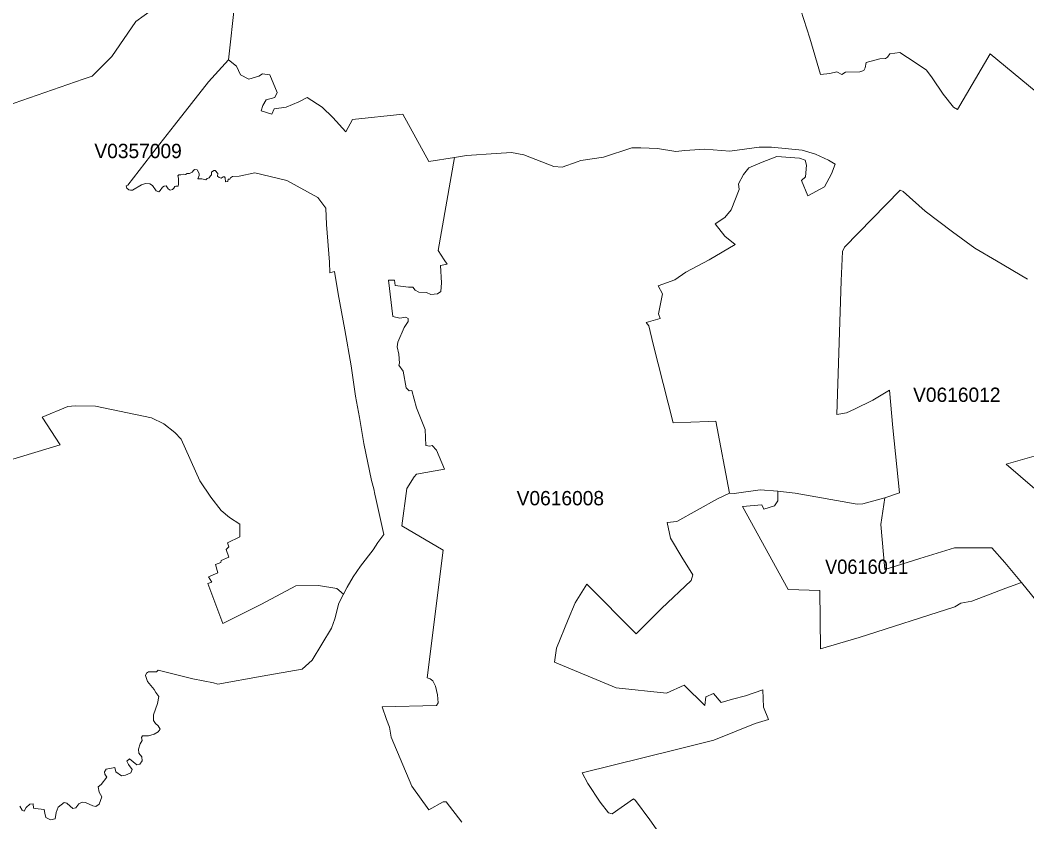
# Model space of a CAD drawing. Extents: x 369010 to 735936, y 6377141 to 6616555.
# Drawn here: x 601912 to 608937, y 6498295 to 6503889 of the extents above; entities that cross this region are included whole.
import ezdxf
from ezdxf.enums import TextEntityAlignment as Align

# ---------------------------------------------------------------- set-up
doc = ezdxf.new("R2010")
doc.units = 0
doc.header["$LTSCALE"] = 40
doc.layers.add('3', color=7, linetype='Continuous', lineweight=13)
doc.layers.add('4', color=7, linetype='Continuous')

msp = doc.modelspace()

# ---------------------------------------------------------------- linework, layer by layer
at = {"layer": '3'}
for points in [[(604450.07, 6500300.13), (604393.3, 6500549.71), (604387.18, 6500581.98), (604379.4, 6500618.39), (604364.01, 6500676.98), (604309.56, 6500935.5), (604279.77, 6501114.9), (604252.46, 6501265.84), (604221.84, 6501476.53), (604178.64, 6501728.43), (604130.81, 6501978.67), (604105.49, 6502134.57), (604073.88, 6502125.97), (604069.91, 6502200.61), (604049.88, 6502463.1), (604046.24, 6502576.14), (603989.47, 6502650.94), (603773.49, 6502770.6), (603548.9, 6502822.9), (603439.5, 6502799.57), (603393.66, 6502798.24), (603380.42, 6502788.15), (603375.45, 6502778.38), (603364.03, 6502780.04), (603360.89, 6502762.33), (603345.66, 6502761.17), (603342.85, 6502788.97), (603337.05, 6502794.27), (603329.77, 6502796.26), (603313.88, 6502784.84), (603300.31, 6502789.8), (603288.07, 6502798.74), (603292.2, 6502818.77), (603272.18, 6502839.62), (603263.24, 6502838.29), (603248.18, 6502826.88), (603247.68, 6502809.66), (603241.23, 6502802.05), (603230.14, 6502789.31), (603216.57, 6502782.69), (603208.46, 6502775.4), (603178.67, 6502780.37), (603152.02, 6502781.53), (603160.63, 6502804.86), (603160.63, 6502817.44), (603146.39, 6502843.76), (603128.68, 6502847.07), (603120.91, 6502839.62), (603113.46, 6502828.2), (603093.43, 6502817.61), (603077.54, 6502818.43), (603065.3, 6502812.64), (603048.58, 6502813.97), (603034.18, 6502808.17), (603018.62, 6502809), (603012.5, 6502802.38), (603016.31, 6502786.82), (603017.47, 6502743.63), (603014.98, 6502731.21), (602999.43, 6502730.88), (602991.32, 6502727.24), (602984.03, 6502714.99), (602974.1, 6502706.72), (602958.22, 6502702.25), (602945.97, 6502711.19), (602930.74, 6502731.71), (602916.51, 6502730.55), (602905.09, 6502723.6), (602889.86, 6502699.44), (602879.77, 6502690.83), (602862.22, 6502697.78), (602835.74, 6502735.02), (602816.88, 6502745.94), (602786.59, 6502749.75), (602759.28, 6502739.82), (602696.22, 6502702.75), (602682.82, 6502701.09), (602669.25, 6502703.91), (602657.5, 6502714.99), (602650.87, 6502732.54), (602662.29, 6502736.18), (602862.06, 6502994.03), (602988.67, 6503154.9), (603226, 6503457.78), (603364.69, 6503612.03), (603409.88, 6504012.55)], [(603409.88, 6504012.55), (603364.69, 6503612.03)], [(601440.88, 6503160.53), (602350.49, 6503477.47), (602415.53, 6503496.84), (602552.07, 6503634.87), (602718.73, 6503878.49), (602836.24, 6503962.07)], [(602836.24, 6503962.07), (602718.73, 6503878.49), (602552.07, 6503634.87), (602415.53, 6503496.84), (602350.49, 6503477.47), (601440.88, 6503160.53)], [(607358.8, 6503957.93), (607422.19, 6503763.63), (607496.17, 6503510.24), (607562.04, 6503515.54), (607611.03, 6503528.78), (607646.61, 6503510.24), (607671.77, 6503526.13), (607772.07, 6503528.78), (607800.53, 6503538.05), (607809.8, 6503555.26), (607815.1, 6503593.66), (607910.26, 6503617.49), (607951.14, 6503621.29), (607964.38, 6503630.56), (607980.1, 6503654.4), (608051.44, 6503662.34), (608158.52, 6503593.66), (608235.97, 6503539.54), (608275.53, 6503486.57), (608352.16, 6503373.04), (608424.81, 6503281.85), (608453.94, 6503264.63), (608681.68, 6503652.57), (609483.54, 6502991.39)], [(609483.54, 6502991.39), (608681.68, 6503652.57), (608453.94, 6503264.63), (608424.81, 6503281.85), (608352.16, 6503373.04), (608275.53, 6503486.57), (608235.97, 6503539.54), (608158.52, 6503593.66), (608051.44, 6503662.34), (607980.1, 6503654.4), (607964.38, 6503630.56), (607951.14, 6503621.29), (607910.26, 6503617.49), (607815.1, 6503593.66), (607809.8, 6503555.26), (607800.53, 6503538.05), (607772.07, 6503528.78), (607671.77, 6503526.13), (607646.61, 6503510.24), (607611.03, 6503528.78), (607562.04, 6503515.54), (607496.17, 6503510.24), (607422.19, 6503763.63), (607358.8, 6503957.93)], [(603364.69, 6503612.03), (603226, 6503457.78), (602988.67, 6503154.9), (602862.06, 6502994.03), (602662.29, 6502736.18), (602650.87, 6502732.54), (602657.5, 6502714.99), (602669.25, 6502703.91), (602682.82, 6502701.09), (602696.22, 6502702.75), (602759.28, 6502739.82), (602786.59, 6502749.75), (602816.88, 6502745.94), (602835.74, 6502735.02), (602862.22, 6502697.78), (602879.77, 6502690.83), (602889.86, 6502699.44), (602905.09, 6502723.6), (602916.51, 6502730.55), (602930.74, 6502731.71), (602945.97, 6502711.19), (602958.22, 6502702.25), (602974.1, 6502706.72), (602984.03, 6502714.99), (602991.32, 6502727.24), (602999.43, 6502730.88), (603014.98, 6502731.21), (603017.47, 6502743.63), (603016.31, 6502786.82), (603012.5, 6502802.38), (603018.62, 6502809), (603034.18, 6502808.17), (603048.58, 6502813.97), (603065.3, 6502812.64), (603077.54, 6502818.43), (603093.43, 6502817.61), (603113.46, 6502828.2), (603120.91, 6502839.62), (603128.68, 6502847.07), (603146.39, 6502843.76), (603160.63, 6502817.44), (603160.63, 6502804.86), (603152.02, 6502781.53), (603178.67, 6502780.37), (603208.46, 6502775.4), (603216.57, 6502782.69), (603230.14, 6502789.31), (603241.23, 6502802.05), (603247.68, 6502809.66), (603248.18, 6502826.88), (603263.24, 6502838.29), (603272.18, 6502839.62), (603292.2, 6502818.77), (603288.07, 6502798.74), (603300.31, 6502789.8), (603313.88, 6502784.84), (603329.77, 6502796.26), (603337.05, 6502794.27), (603342.85, 6502788.97), (603345.66, 6502761.17), (603360.89, 6502762.33), (603364.03, 6502780.04), (603375.45, 6502778.38), (603380.42, 6502788.15), (603393.66, 6502798.24), (603439.5, 6502799.57), (603548.9, 6502822.9), (603773.49, 6502770.6), (603989.47, 6502650.94), (604046.24, 6502576.14), (604049.88, 6502463.1), (604069.91, 6502200.61), (604073.88, 6502125.97), (604105.49, 6502134.57), (604130.81, 6501978.67), (604178.64, 6501728.43), (604221.84, 6501476.53), (604252.46, 6501265.84), (604279.77, 6501114.9), (604309.56, 6500935.5), (604364.01, 6500676.98), (604379.4, 6500618.39), (604387.18, 6500581.98), (604393.3, 6500549.71), (604450.07, 6500300.13), (604408.2, 6500243.36), (604374.6, 6500191.89), (604287.21, 6500078.18), (604236.57, 6500003.87), (604194.03, 6499931.88), (604135.11, 6499819.83), (604108.14, 6499711.1), (604084.47, 6499646.55), (603948.92, 6499421.96), (603880.24, 6499359.9), (603599.87, 6499311.57), (603292.2, 6499254.64), (603260.43, 6499263.57), (603116.93, 6499292.21), (602874.8, 6499352.62)], [(604555, 6501557.96), (604543.08, 6501608.27), (604547.72, 6501641.04), (604592.57, 6501742.82), (604620.37, 6501785.19), (604619.05, 6501806.21), (604603.16, 6501815.48), (604560.96, 6501808.86), (604511.97, 6501820.78), (604483.17, 6502073.34), (604524.21, 6502074.66), (604528.19, 6502036.43), (604621.86, 6502025.84), (604652.31, 6502025.84), (604668.2, 6502003.33), (604694.52, 6501991.41), (604747.31, 6501987.44), (604778.76, 6501973.87), (604825.1, 6501979.16), (604847.44, 6501995.05), (604852.74, 6502055.79), (604846.12, 6502175.95), (604890.97, 6502185.22), (604871.28, 6502216.99), (604829.24, 6502280.71), (604943.77, 6502930.48), (604764.2, 6502901.35), (604581.48, 6503232.03), (604230.28, 6503194.79), (604185.43, 6503110.22), (604094.07, 6503209.52), (604020.09, 6503282.34), (603915.82, 6503348.38), (603856.41, 6503319.25), (603767.86, 6503282.34), (603684.78, 6503270.43), (603668.89, 6503232.03), (603594.25, 6503255.36), (603604.67, 6503293.76), (603629.83, 6503333.32), (603689.25, 6503349.21), (603706.46, 6503383.63), (603653.66, 6503507.76), (603603.35, 6503513.05), (603577.37, 6503498.66), (603508.68, 6503477.47), (603450.59, 6503506.6), (603421.46, 6503567.34), (603364.69, 6503612.03)], [(603364.69, 6503612.03), (603421.46, 6503567.34), (603450.59, 6503506.6), (603508.68, 6503477.47), (603577.37, 6503498.66), (603603.35, 6503513.05), (603653.66, 6503507.76), (603706.46, 6503383.63), (603689.25, 6503349.21), (603629.83, 6503333.32), (603604.67, 6503293.76), (603594.25, 6503255.36), (603668.89, 6503232.03), (603684.78, 6503270.43), (603767.86, 6503282.34), (603856.41, 6503319.25), (603915.82, 6503348.38), (604020.09, 6503282.34), (604094.07, 6503209.52), (604185.43, 6503110.22), (604230.28, 6503194.79), (604581.48, 6503232.03), (604764.2, 6502901.35), (604943.77, 6502930.48), (605025.69, 6502944.38), (605233.07, 6502958.95), (605341.31, 6502964.24), (605426.38, 6502949.02), (605636.4, 6502867.09), (605694.49, 6502861.8), (605800.08, 6502898.87), (605825.24, 6502908.14), (605983.63, 6502933.29), (606180.41, 6502998.01), (606242.48, 6502998.01), (606359.16, 6502992.71), (606487.26, 6502973.02), (606549.32, 6502979.64), (606690.66, 6502988.9), (606863.78, 6502974.34), (607069.83, 6503003.3), (607154.4, 6503003.3), (607368.24, 6502982.28), (607462.08, 6502953.15), (607551.78, 6502910.79), (607599.44, 6502884.47), (607574.12, 6502816.45), (607523.97, 6502726.58), (607407.79, 6502661.7), (607364.1, 6502770.11), (607391.9, 6502795.26), (607398.52, 6502877.19), (607389.25, 6502911.45), (607351.02, 6502924.69), (607191.97, 6502937.27), (607090.19, 6502897.55), (606996.51, 6502857.82), (606960.76, 6502811.65), (606925.18, 6502745.61), (606929.15, 6502707.22), (606873.54, 6502565.38), (606829.69, 6502511.42), (606762.33, 6502466.57), (606828.36, 6502380.68), (606901.02, 6502323.74), (606720.62, 6502215.5), (606558.09, 6502130.93), (606481.13, 6502076.31), (606364.95, 6502035.27), (606393.91, 6501978.5), (606367.6, 6501839.81), (606378.02, 6501806.71), (606280.38, 6501779.57), (606300.24, 6501755.73), (606330.53, 6501627.63), (606468.56, 6501077.66), (606715.49, 6501088.26), (606767.29, 6501090.9), (606862.95, 6500586.94), (606893.74, 6500585.29), (607075.96, 6500610.45), (607199.92, 6500601.01), (607319.74, 6500587.44), (607753.86, 6500511.31), (607792.26, 6500513.96), (607947.17, 6500555), (608047.46, 6500589.26), (608001.45, 6501044.07), (607978.95, 6501305.73), (607862.26, 6501237.71), (607734.16, 6501174.15), (607677.4, 6501149.16), (607611.36, 6501135.92), (607641.15, 6502070.52), (607650.42, 6502274.09), (607663.66, 6502304.54), (608053.42, 6502703.08), (608073.28, 6502692.65), (608226.37, 6502556.44), (608419.19, 6502411.63)], [(606416.42, 6498153.54), (606305.53, 6498309.44), (606206.4, 6498444.33), (606193.16, 6498454.92), (606042.71, 6498350.49), (606017.56, 6498358.43), (605959.96, 6498432.91), (605872.91, 6498562.33), (605833.19, 6498636.31), (606482.29, 6498796.52), (606751.73, 6498864.21), (607042.19, 6498981.89), (607134.05, 6499007.87), (607098.46, 6499095.09), (607094.49, 6499216.74), (606973.34, 6499173.54), (606882.15, 6499151.03), (606802.87, 6499128.52), (606750.08, 6499189.43), (606695.79, 6499166.75), (606690.5, 6499107.34), (606546.51, 6499248.68), (606422.38, 6499191.91), (606071.68, 6499229.98), (605640.7, 6499409.38), (605655.27, 6499507.2), (605735.87, 6499706.46), (605784.69, 6499822.65), (605866.62, 6499952.24), (606209.71, 6499606), (606387.62, 6499783.75), (606593.68, 6499978.05), (606606.92, 6500017.78), (606529.3, 6500141.41), (606451.34, 6500273.64), (606426.19, 6500384.53), (606493.55, 6500389.83), (606779.21, 6500548.88), (606862.95, 6500586.94), (606767.29, 6501090.9), (606715.49, 6501088.26), (606468.56, 6501077.66), (606330.53, 6501627.63), (606300.24, 6501755.73), (606280.38, 6501779.57), (606378.02, 6501806.71), (606367.6, 6501839.81), (606393.91, 6501978.5), (606364.95, 6502035.27), (606481.13, 6502076.31), (606558.09, 6502130.93), (606720.62, 6502215.5), (606901.02, 6502323.74), (606828.36, 6502380.68), (606762.33, 6502466.57), (606829.69, 6502511.42), (606873.54, 6502565.38), (606929.15, 6502707.22), (606925.18, 6502745.61), (606960.76, 6502811.65), (606996.51, 6502857.82), (607090.19, 6502897.55), (607191.97, 6502937.27), (607351.02, 6502924.69), (607389.25, 6502911.45), (607398.52, 6502877.19), (607391.9, 6502795.26), (607364.1, 6502770.11), (607407.79, 6502661.7), (607523.97, 6502726.58), (607574.12, 6502816.45), (607599.44, 6502884.47), (607551.78, 6502910.79), (607462.08, 6502953.15), (607368.24, 6502982.28), (607154.4, 6503003.3), (607069.83, 6503003.3), (606863.78, 6502974.34), (606690.66, 6502988.9), (606549.32, 6502979.64), (606487.26, 6502973.02), (606359.16, 6502992.71), (606242.48, 6502998.01), (606180.41, 6502998.01), (605983.63, 6502933.29), (605825.24, 6502908.14), (605800.08, 6502898.87), (605694.49, 6502861.8), (605636.4, 6502867.09), (605426.38, 6502949.02), (605341.31, 6502964.24), (605233.07, 6502958.95), (605025.69, 6502944.38), (604943.77, 6502930.48)], [(604943.77, 6502930.48), (604829.24, 6502280.71), (604871.28, 6502216.99), (604890.97, 6502185.22), (604846.12, 6502175.95), (604852.74, 6502055.79), (604847.44, 6501995.05), (604825.1, 6501979.16), (604778.76, 6501973.87), (604747.31, 6501987.44), (604694.52, 6501991.41), (604668.2, 6502003.33), (604652.31, 6502025.84), (604621.86, 6502025.84), (604528.19, 6502036.43), (604524.21, 6502074.66), (604483.17, 6502073.34), (604511.97, 6501820.78), (604560.96, 6501808.86), (604603.16, 6501815.48), (604619.05, 6501806.21), (604620.37, 6501785.19), (604592.57, 6501742.82), (604547.72, 6501641.04), (604543.08, 6501608.27), (604555, 6501557.96), (604560.29, 6501494.57), (604553.67, 6501481.33), (604584.13, 6501439.12), (604605.15, 6501324.1), (604627.65, 6501301.59), (604644.87, 6501304.24), (604678.3, 6501183.42), (604737.71, 6501032.81), (604743.01, 6500921.76), (604770.65, 6500916.63), (604787.86, 6500921.76), (604818.48, 6500887.17), (604873.92, 6500755.1), (604677.14, 6500720.67), (604662.58, 6500702.13), (604609.78, 6500620.21), (604575.36, 6500359.54), (604864.66, 6500189.9), (604751.12, 6499298.66), (604772.14, 6499292.04), (604792.33, 6499277.97), (604810.7, 6499241.07), (604823.94, 6499180.16), (604827.91, 6499126.04), (604817.32, 6499106.18), (604438.48, 6499097.9), (604467.61, 6499008.04), (604490.45, 6498956.4), (604501.04, 6498885.07), (604646.36, 6498543.3), (604762.71, 6498378.13), (604864.33, 6498433.57), (604884.19, 6498433.57), (604995.24, 6498292.89)], [(608941.19, 6502082.11), (608725.7, 6502209.38), (608575.09, 6502297.92), (608419.19, 6502411.63), (608226.37, 6502556.44), (608073.28, 6502692.65), (608053.42, 6502703.08), (607663.66, 6502304.54), (607650.42, 6502274.09), (607641.15, 6502070.52), (607611.36, 6501135.92), (607677.4, 6501149.16), (607734.16, 6501174.15), (607862.26, 6501237.71), (607978.95, 6501305.73), (608001.45, 6501044.07), (608047.46, 6500589.26), (607947.17, 6500555), (607918.04, 6500369.97), (607945.68, 6500056.17), (608191.29, 6500131.48), (608431.93, 6500205.62), (608692.43, 6500205.46), (608783.63, 6500105), (608898.82, 6499964.65), (609038.5, 6499793.52)], [(608419.19, 6502411.63), (608575.09, 6502297.92), (608725.7, 6502209.38), (608941.19, 6502082.11)], [(604995.24, 6498292.89), (604884.19, 6498433.57), (604864.33, 6498433.57), (604762.71, 6498378.13), (604646.36, 6498543.3), (604501.04, 6498885.07), (604490.45, 6498956.4), (604467.61, 6499008.04), (604438.48, 6499097.9), (604817.32, 6499106.18), (604827.91, 6499126.04), (604823.94, 6499180.16), (604810.7, 6499241.07), (604792.33, 6499277.97), (604772.14, 6499292.04), (604751.12, 6499298.66), (604864.66, 6500189.9), (604575.36, 6500359.54), (604609.78, 6500620.21), (604662.58, 6500702.13), (604677.14, 6500720.67), (604873.92, 6500755.1), (604818.48, 6500887.17), (604787.86, 6500921.76), (604770.65, 6500916.63), (604743.01, 6500921.76), (604737.71, 6501032.81), (604678.3, 6501183.42), (604644.87, 6501304.24), (604627.65, 6501301.59), (604605.15, 6501324.1), (604584.13, 6501439.12), (604553.67, 6501481.33), (604560.29, 6501494.57), (604555, 6501557.96)], [(602280.15, 6498388.72), (602299.84, 6498392.86), (602321.85, 6498421.49), (602345.69, 6498432.08), (602368.53, 6498430.43), (602419.17, 6498406.76), (602439.69, 6498401.79), (602462.53, 6498417.35), (602480.9, 6498468.66), (602464.19, 6498501.59), (602456.74, 6498538.5), (602477.26, 6498555.55), (602516.49, 6498606.36), (602501.76, 6498627.54), (602500.93, 6498643.93), (602511.19, 6498661.3), (602571.76, 6498674.38), (602579.87, 6498644.09), (602618.44, 6498614.63), (602647.07, 6498619.6), (602684.64, 6498635.98), (602693.57, 6498660.48), (602669.08, 6498694.74), (602656.83, 6498718.57), (602674.71, 6498734.13), (602725.52, 6498692.42), (602746.7, 6498697.22), (602763.91, 6498720.89), (602760.6, 6498747.2), (602740.25, 6498775.01), (602738.59, 6498802.81), (602748.36, 6498837.9), (602763.09, 6498862.39), (602758.12, 6498882.09), (602766.4, 6498895.99), (602808.1, 6498894.33), (602847.33, 6498905.75), (602875.13, 6498922.97), (602889.04, 6498941.67), (602875.13, 6498964.67), (602857.09, 6498981.89), (602843.19, 6499002.24), (602842.36, 6499041.47), (602870.17, 6499121.57), (602879.77, 6499168.74), (602858.58, 6499197.37), (602846.34, 6499217.73), (602799.66, 6499274.99), (602786.59, 6499315.87), (602793.04, 6499331.43), (602807.77, 6499341.2), (602862.55, 6499341.2), (602874.8, 6499352.62), (603116.93, 6499292.21), (603260.43, 6499263.57), (603292.2, 6499254.64), (603599.87, 6499311.57), (603880.24, 6499359.9), (603948.92, 6499421.96), (604084.47, 6499646.55), (604108.14, 6499711.1), (604135.11, 6499819.83), (604168.71, 6499883.88), (604121.38, 6499922.11), (603994.27, 6499944.62), (603834.89, 6499942.31), (603596.4, 6499813.54), (603326.46, 6499679.32), (603221.86, 6499957.37), (603249.67, 6499966.63), (603225.84, 6500003.87), (603292.2, 6500033), (603275.82, 6500090.93), (603311.57, 6500104.17), (603315.54, 6500118.73), (603368.5, 6500141.41), (603348.64, 6500194.37), (603368.5, 6500213.07), (603359.23, 6500240.88), (603445.63, 6500284.07), (603444.3, 6500371.62), (603373.96, 6500418.13), (603314.55, 6500467.95), (603243.05, 6500559.47), (603165.59, 6500673.83), (603036.17, 6500964.13), (602991.98, 6501011.46), (602913.7, 6501072.53), (602827.63, 6501113.58), (602438.7, 6501195.83), (602296.86, 6501198.48), (602243.9, 6501191.7), (602065.98, 6501118.21), (602191.93, 6500926.06), (601838.58, 6500819.31)], [(601838.58, 6500819.31), (602191.93, 6500926.06), (602065.98, 6501118.21), (602243.9, 6501191.7), (602296.86, 6501198.48), (602438.7, 6501195.83), (602827.63, 6501113.58), (602913.7, 6501072.53), (602991.98, 6501011.46), (603036.17, 6500964.13), (603165.59, 6500673.83), (603243.05, 6500559.47), (603314.55, 6500467.95), (603373.96, 6500418.13), (603444.3, 6500371.62), (603445.63, 6500284.07), (603359.23, 6500240.88), (603368.5, 6500213.07), (603348.64, 6500194.37), (603368.5, 6500141.41), (603315.54, 6500118.73), (603311.57, 6500104.17), (603275.82, 6500090.93), (603292.2, 6500033), (603225.84, 6500003.87), (603249.67, 6499966.63), (603221.86, 6499957.37), (603326.46, 6499679.32), (603596.4, 6499813.54), (603834.89, 6499942.31), (603994.27, 6499944.62), (604121.38, 6499922.11), (604168.71, 6499883.88), (604194.03, 6499931.88), (604236.57, 6500003.87), (604287.21, 6500078.18), (604374.6, 6500191.89), (604408.2, 6500243.36), (604450.07, 6500300.13)], [(609069.95, 6500870.29), (608791.9, 6500790.51), (608992.33, 6500617.73)], [(608992.33, 6500617.73), (608791.9, 6500790.51), (609069.95, 6500870.29)], [(609038.5, 6499793.52), (608898.82, 6499964.65), (608791.07, 6499924.1), (608553.41, 6499835.56), (608476.78, 6499820.99), (608433.42, 6499793.85), (607766.77, 6499581.34), (607497.33, 6499502.07), (607493.52, 6499909.37), (607271.42, 6499915), (606952.99, 6500493.93), (607087.71, 6500505.85), (607100.95, 6500476.72), (607174.93, 6500500.55), (607199.92, 6500534.81), (607199.92, 6500601.01), (607075.96, 6500610.45), (606893.74, 6500585.29), (606862.95, 6500586.94), (606779.21, 6500548.88), (606493.55, 6500389.83), (606426.19, 6500384.53), (606451.34, 6500273.64), (606529.3, 6500141.41), (606606.92, 6500017.78), (606593.68, 6499978.05), (606387.62, 6499783.75), (606209.71, 6499606), (605866.62, 6499952.24), (605784.69, 6499822.65), (605735.87, 6499706.46), (605655.27, 6499507.2), (605640.7, 6499409.38), (606071.68, 6499229.98), (606422.38, 6499191.91), (606546.51, 6499248.68)], [(602874.8, 6499352.62), (602862.55, 6499341.2), (602807.77, 6499341.2), (602793.04, 6499331.43), (602786.59, 6499315.87), (602799.66, 6499274.99), (602846.34, 6499217.73), (602858.58, 6499197.37), (602879.77, 6499168.74), (602870.17, 6499121.57), (602842.36, 6499041.47), (602843.19, 6499002.24), (602857.09, 6498981.89), (602875.13, 6498964.67), (602889.04, 6498941.67), (602875.13, 6498922.97), (602847.33, 6498905.75), (602808.1, 6498894.33), (602766.4, 6498895.99), (602758.12, 6498882.09), (602763.09, 6498862.39), (602748.36, 6498837.9), (602738.59, 6498802.81), (602740.25, 6498775.01), (602760.6, 6498747.2), (602763.91, 6498720.89), (602746.7, 6498697.22), (602725.52, 6498692.42), (602674.71, 6498734.13), (602656.83, 6498718.57), (602669.08, 6498694.74), (602693.57, 6498660.48), (602684.64, 6498635.98), (602647.07, 6498619.6), (602618.44, 6498614.63), (602579.87, 6498644.09), (602571.76, 6498674.38), (602511.19, 6498661.3), (602500.93, 6498643.93), (602501.76, 6498627.54), (602516.49, 6498606.36), (602477.26, 6498555.55), (602456.74, 6498538.5), (602464.19, 6498501.59), (602480.9, 6498468.66), (602462.53, 6498417.35), (602439.69, 6498401.79), (602419.17, 6498406.76), (602368.53, 6498430.43), (602345.69, 6498432.08), (602321.85, 6498421.49), (602299.84, 6498392.86), (602280.15, 6498388.72), (602261.44, 6498404.28), (602237.78, 6498425.63), (602220.07, 6498430.43), (602177.53, 6498397.66), (602162.8, 6498360.09), (602155.52, 6498316.73), (602122.75, 6498309.44), (602090.15, 6498324.17), (602085.18, 6498354.46), (602079.39, 6498379.78), (602038.51, 6498384.58), (602005.08, 6498391.2), (602003.42, 6498419.83), (601980.58, 6498419.01), (601954.43, 6498395.34), (601939.7, 6498370.02), (601924.97, 6498377.3), (601909.42, 6498405.1)], [(606546.51, 6499248.68), (606690.5, 6499107.34), (606695.79, 6499166.75), (606750.08, 6499189.43), (606802.87, 6499128.52), (606882.15, 6499151.03), (606973.34, 6499173.54), (607094.49, 6499216.74), (607098.46, 6499095.09), (607134.05, 6499007.87), (607042.19, 6498981.89), (606751.73, 6498864.21), (606482.29, 6498796.52), (605833.19, 6498636.31), (605872.91, 6498562.33), (605959.96, 6498432.91), (606017.56, 6498358.43), (606042.71, 6498350.49), (606193.16, 6498454.92), (606206.4, 6498444.33), (606305.53, 6498309.44), (606416.42, 6498153.54)], [(601909.42, 6498405.1), (601924.97, 6498377.3), (601939.7, 6498370.02), (601954.43, 6498395.34), (601980.58, 6498419.01), (602003.42, 6498419.83), (602005.08, 6498391.2), (602038.51, 6498384.58), (602079.39, 6498379.78), (602085.18, 6498354.46), (602090.15, 6498324.17), (602122.75, 6498309.44), (602155.52, 6498316.73), (602162.8, 6498360.09), (602177.53, 6498397.66), (602220.07, 6498430.43), (602237.78, 6498425.63), (602261.44, 6498404.28), (602280.15, 6498388.72)]]:
    msp.add_lwpolyline(points, dxfattribs=at)
msp.add_lwpolyline([(607947.17, 6500555), (607792.26, 6500513.96), (607753.86, 6500511.31), (607319.74, 6500587.44), (607199.92, 6500601.01), (607199.92, 6500534.81), (607174.93, 6500500.55), (607100.95, 6500476.72), (607087.71, 6500505.85), (606952.99, 6500493.93), (607271.42, 6499915), (607493.52, 6499909.37), (607497.33, 6499502.07), (607766.77, 6499581.34), (608433.42, 6499793.85), (608476.78, 6499820.99), (608553.41, 6499835.56), (608791.07, 6499924.1), (608898.82, 6499964.65), (608783.63, 6500105), (608692.43, 6500205.46), (608431.93, 6500205.62), (608191.29, 6500131.48), (607945.68, 6500056.17), (607918.04, 6500369.97)], close=True, dxfattribs=at)

# ---------------------------------------------------------------- texts
at = {"layer": '4'}
for s, p in [('V0357009', (602734.94, 6502925.64)), ('V0616012', (608448.16, 6501224.68)), ('V0616008', (605681.6, 6500503.24))]:
    msp.add_text(s, height=100, dxfattribs=at).set_placement(p, align=Align.CENTER)
at = {"layer": '4', "width": 0.95}
msp.add_text('V0616011', height=100, dxfattribs=at).set_placement((607818.72, 6500024.9), align=Align.CENTER)

doc.saveas('drawing.dxf')
